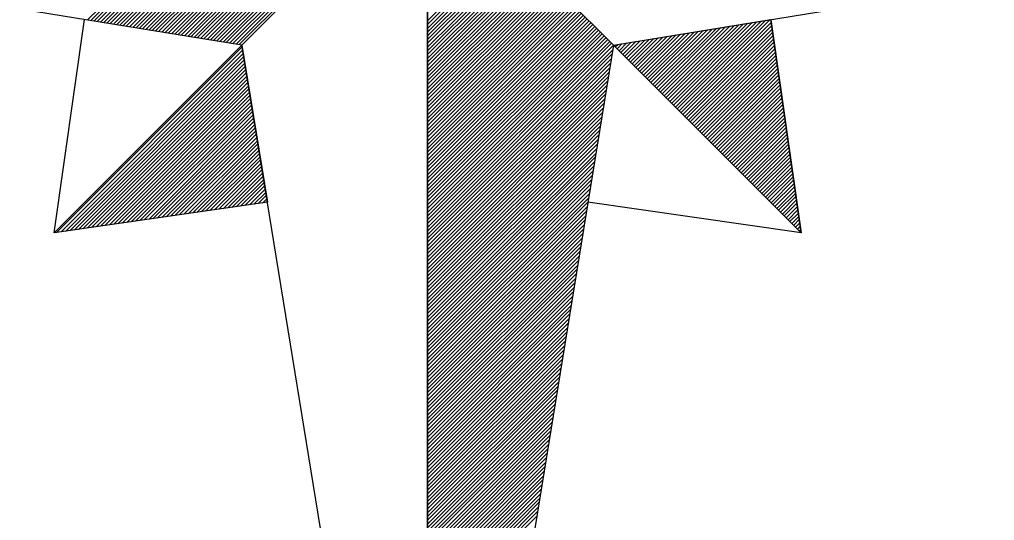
# Model space of a CAD drawing. Extents: x 576692 to 577659, y 273254 to 273799.
# Drawn here: x 576699.602 to 576704.303, y 273586.609 to 273589.024 of the extents above; entities that cross this region are included whole.
import ezdxf

# ---------------------------------------------------------------- set-up
doc = ezdxf.new("R2010")
doc.units = 0
doc.layers.add('RAMI_UZMR_####_####_#', color=7, linetype='Continuous')

msp = doc.modelspace()

# ---------------------------------------------------------------- linework, layer by layer
at = {"layer": 'RAMI_UZMR_####_####_#'}
for p, q in [((576700.6736, 273588.9004), (576695.1696, 273589.7964)), ((576699.9304, 273589.022), (576700.7048, 273589.7964)), ((576699.9456, 273589.0188), (576700.7232, 273589.7964)), ((576699.9608, 273589.0164), (576700.7408, 273589.7964)), ((576699.9768, 273589.014), (576700.7592, 273589.7964)), ((576699.992, 273589.0116), (576700.7768, 273589.7964)), ((576700.008, 273589.0092), (576700.7952, 273589.7964)), ((576700.0232, 273589.0068), (576700.8136, 273589.7964)), ((576700.0392, 273589.0044), (576700.832, 273589.7964)), ((576700.0544, 273589.0012), (576700.8496, 273589.7964)), ((576700.0704, 273588.9988), (576700.868, 273589.7964)), ((576700.0856, 273588.9964), (576700.8856, 273589.7964)), ((576700.1008, 273588.994), (576700.904, 273589.7964)), ((576700.1168, 273588.9916), (576700.9224, 273589.7964)), ((576700.132, 273588.9884), (576700.94, 273589.7964)), ((576700.148, 273588.986), (576700.9584, 273589.7964)), ((576700.164, 273588.9836), (576700.9768, 273589.7964)), ((576700.1792, 273588.9812), (576700.9944, 273589.7964)), ((576700.1944, 273588.9788), (576701.0128, 273589.7964)), ((576700.2104, 273588.9756), (576701.0304, 273589.7964)), ((576700.2256, 273588.9732), (576701.0488, 273589.7964)), ((576700.2416, 273588.9708), (576701.0672, 273589.7964)), ((576700.2568, 273588.9684), (576701.0848, 273589.7964)), ((576700.2728, 273588.966), (576701.1032, 273589.7964)), ((576700.288, 273588.9628), (576701.1208, 273589.7964)), ((576700.3032, 273588.9604), (576701.1392, 273589.7964)), ((576700.3192, 273588.958), (576701.1576, 273589.7964)), ((576700.3352, 273588.9556), (576701.1752, 273589.7964)), ((576700.3504, 273588.9532), (576701.1936, 273589.7964)), ((576700.3656, 273588.9508), (576701.212, 273589.7964)), ((576700.3816, 273588.9484), (576701.2296, 273589.7964)), ((576700.3968, 273588.9452), (576701.248, 273589.7964)), ((576700.4128, 273588.9428), (576701.2664, 273589.7964)), ((576700.428, 273588.9404), (576701.284, 273589.7964)), ((576700.444, 273588.938), (576701.3024, 273589.7964)), ((576700.4592, 273588.9356), (576701.3208, 273589.7964)), ((576700.4744, 273588.9324), (576701.3384, 273589.7964)), ((576700.4904, 273588.9308), (576701.3568, 273589.7964)), ((576700.5064, 273588.9276), (576701.3744, 273589.7964)), ((576700.5216, 273588.9252), (576701.3928, 273589.7964)), ((576700.5368, 273588.9228), (576701.4104, 273589.7964)), ((576700.5528, 273588.9204), (576701.4288, 273589.7964)), ((576700.568, 273588.918), (576701.4472, 273589.7964)), ((576700.584, 273588.9148), (576701.4648, 273589.7964)), ((576700.5992, 273588.9124), (576701.4832, 273589.7964)), ((576700.6152, 273588.91), (576701.5016, 273589.7964)), ((576700.6304, 273588.9076), (576701.5192, 273589.7964)), ((576700.6464, 273588.9052), (576701.5376, 273589.7964)), ((576700.6616, 273588.9028), (576701.556, 273589.7964)), ((576700.6736, 273588.9004), (576701.5696, 273589.7964)), ((576701.5696, 273589.7964), (576700.6736, 273588.9004)), ((576701.5696, 273589.7964), (576702.4656, 273588.9004)), ((576701.5696, 273583.3964), (576701.5696, 273589.7964)), ((576701.5696, 273589.7964), (576702.4656, 273588.9004)), ((576701.5696, 273589.7964), (576701.5696, 273583.3964)), ((576702.4656, 273588.9004), (576707.9696, 273589.7964)), ((576701.5696, 273589.018), (576701.9592, 273589.4076)), ((576701.5696, 273588.9996), (576701.9688, 273589.398)), ((576701.5696, 273588.9812), (576701.9776, 273589.3892)), ((576701.5696, 273588.9636), (576701.9864, 273589.3804)), ((576701.5696, 273588.9452), (576701.9952, 273589.3708)), ((576701.5696, 273588.9276), (576702.004, 273589.362)), ((576701.5696, 273588.9092), (576702.0136, 273589.3532)), ((576701.5696, 273588.8908), (576702.0224, 273589.3436)), ((576701.5696, 273588.8732), (576702.0312, 273589.3348)), ((576701.5696, 273588.8548), (576702.0408, 273589.326)), ((576701.5696, 273588.8364), (576702.0496, 273589.3164)), ((576701.5696, 273588.8188), (576702.0584, 273589.3076)), ((576701.5696, 273588.8004), (576702.068, 273589.2988)), ((576701.5696, 273588.782), (576702.0768, 273589.2892)), ((576701.5696, 273588.7644), (576702.0856, 273589.2804)), ((576701.5696, 273588.746), (576702.0952, 273589.2716)), ((576701.5696, 273588.7276), (576702.104, 273589.262)), ((576701.5696, 273588.71), (576702.1128, 273589.2532)), ((576701.5696, 273588.6916), (576702.1224, 273589.2444)), ((576701.5696, 273588.674), (576702.1312, 273589.2348)), ((576701.5696, 273588.6556), (576702.14, 273589.226)), ((576701.5696, 273588.638), (576702.1496, 273589.2172)), ((576701.5696, 273588.6196), (576702.1584, 273589.2076)), ((576701.5696, 273588.6012), (576702.1672, 273589.1988)), ((576701.5696, 273588.5836), (576702.1768, 273589.19)), ((576701.5696, 273588.5652), (576702.1856, 273589.1804)), ((576701.5696, 273588.5468), (576702.1944, 273589.1716)), ((576701.5696, 273588.5292), (576702.204, 273589.1628)), ((576701.5696, 273588.5108), (576702.2128, 273589.154)), ((576701.5696, 273588.4924), (576702.2216, 273589.1452)), ((576701.5696, 273588.4748), (576702.2312, 273589.1356)), ((576701.5696, 273588.4564), (576702.24, 273589.1268)), ((576701.5696, 273588.438), (576702.2488, 273589.1172)), ((576701.5696, 273588.4204), (576702.2576, 273589.1084)), ((576701.5696, 273588.402), (576702.2664, 273589.0996)), ((576701.5696, 273588.3844), (576702.276, 273589.09)), ((576701.5696, 273588.366), (576702.2848, 273589.0812)), ((576701.5696, 273588.3476), (576702.2936, 273589.0724)), ((576701.5696, 273588.33), (576702.3032, 273589.0628)), ((576701.5696, 273588.3116), (576702.312, 273589.054)), ((576699.7688, 273587.9956), (576699.916, 273589.0236)), ((576701.5696, 273588.294), (576702.3208, 273589.0452)), ((576701.5696, 273588.2756), (576702.3304, 273589.0364)), ((576701.5696, 273588.2572), (576702.3392, 273589.0268)), ((576701.5696, 273588.2396), (576702.348, 273589.018)), ((576701.5696, 273588.2212), (576702.3576, 273589.0092)), ((576702.4656, 273588.9004), (576703.224, 273589.0236)), ((576702.7368, 273588.6292), (576703.1136, 273589.006)), ((576702.7464, 273588.6204), (576703.1352, 273589.0092)), ((576702.7552, 273588.6108), (576703.1568, 273589.0132)), ((576702.764, 273588.602), (576703.1784, 273589.0164)), ((576702.7736, 273588.5932), (576703.2, 273589.0204)), ((576702.7824, 273588.5844), (576703.2216, 273589.0236)), ((576702.7912, 273588.5748), (576703.2256, 273589.0092)), ((576703.3704, 273587.9956), (576703.224, 273589.0236)), ((576703.224, 273589.0236), (576703.3704, 273587.9956)), ((576701.5696, 273588.2028), (576702.3664, 273588.9996)), ((576701.5696, 273588.1852), (576702.3752, 273588.9908)), ((576701.5696, 273588.1668), (576702.3848, 273588.982)), ((576701.5696, 273588.1492), (576702.3936, 273588.9724)), ((576701.5696, 273588.1308), (576702.4024, 273588.9636)), ((576702.6192, 273588.7468), (576702.8328, 273588.9604)), ((576702.628, 273588.738), (576702.8544, 273588.9636)), ((576702.6376, 273588.7292), (576702.876, 273588.9676)), ((576702.6464, 273588.7196), (576702.8976, 273588.9708)), ((576702.6552, 273588.7108), (576702.9192, 273588.974)), ((576702.6648, 273588.702), (576702.9408, 273588.978)), ((576702.6736, 273588.6924), (576702.9624, 273588.9812)), ((576702.6824, 273588.6836), (576702.984, 273588.9852)), ((576702.692, 273588.6748), (576703.0056, 273588.9884)), ((576702.7008, 273588.6652), (576703.0272, 273588.9916)), ((576702.7096, 273588.6564), (576703.0488, 273588.9956)), ((576702.7192, 273588.6476), (576703.0704, 273588.9988)), ((576702.728, 273588.638), (576703.092, 273589.0028)), ((576702.8008, 273588.566), (576703.228, 273588.994)), ((576702.8096, 273588.5572), (576703.2304, 273588.978)), ((576702.8184, 273588.5476), (576703.2328, 273588.962)), ((576701.5696, 273588.1124), (576702.412, 273588.9548)), ((576701.5696, 273588.094), (576702.4208, 273588.9452)), ((576701.5696, 273588.0764), (576702.4296, 273588.9364)), ((576701.5696, 273588.058), (576702.4392, 273588.9276)), ((576701.5696, 273588.0404), (576702.448, 273588.918)), ((576702.4928, 273588.8732), (576702.5304, 273588.9108)), ((576702.5016, 273588.8644), (576702.5512, 273588.9148)), ((576702.5112, 273588.8556), (576702.5736, 273588.918)), ((576702.52, 273588.8468), (576702.5944, 273588.9212)), ((576702.5288, 273588.838), (576702.6168, 273588.9252)), ((576702.5384, 273588.8284), (576702.6376, 273588.9284)), ((576702.5472, 273588.8196), (576702.66, 273588.9324)), ((576702.556, 273588.8108), (576702.6816, 273588.9356)), ((576702.5648, 273588.8012), (576702.7032, 273588.9388)), ((576702.5736, 273588.7924), (576702.7248, 273588.9428)), ((576702.5832, 273588.7836), (576702.7464, 273588.946)), ((576702.592, 273588.774), (576702.768, 273588.95)), ((576702.6008, 273588.7652), (576702.7896, 273588.9532)), ((576702.6104, 273588.7556), (576702.8112, 273588.9564)), ((576702.8272, 273588.5388), (576703.2344, 273588.946)), ((576702.836, 273588.53), (576703.2368, 273588.93)), ((576702.8456, 273588.5204), (576703.2392, 273588.9148)), ((576699.7688, 273587.9956), (576700.6736, 273588.9004)), ((576699.7688, 273587.9956), (576700.6736, 273588.9004)), ((576699.7808, 273587.9972), (576700.6752, 273588.8916)), ((576699.8024, 273588.0004), (576700.6776, 273588.8764)), ((576701.5696, 273583.3964), (576700.6736, 273588.9004)), ((576700.6736, 273588.9004), (576700.7976, 273588.1428)), ((576701.5696, 273588.022), (576702.4568, 273588.9092)), ((576702.4656, 273588.9004), (576701.5696, 273583.3964)), ((576701.5696, 273588.0044), (576702.4656, 273588.8996)), ((576701.5696, 273587.986), (576702.4624, 273588.878)), ((576703.3704, 273587.9956), (576702.4656, 273588.9004)), ((576702.4744, 273588.8916), (576702.4872, 273588.9036)), ((576702.484, 273588.8828), (576702.508, 273588.9076)), ((576702.8544, 273588.5116), (576703.2416, 273588.8988)), ((576702.864, 273588.5028), (576703.244, 273588.8828)), ((576702.8728, 273588.4932), (576703.2464, 273588.8668)), ((576699.8232, 273588.0028), (576700.6808, 273588.8604)), ((576699.844, 273588.006), (576700.6824, 273588.8444)), ((576699.8656, 273588.0092), (576700.6856, 273588.8292)), ((576701.5696, 273587.9676), (576702.4584, 273588.8572)), ((576701.5696, 273587.95), (576702.4552, 273588.8348)), ((576702.8816, 273588.4844), (576703.2488, 273588.8508)), ((576702.8912, 273588.4756), (576703.2504, 273588.8348)), ((576702.9, 273588.4668), (576703.2528, 273588.8196)), ((576699.8864, 273588.0124), (576700.688, 273588.814)), ((576699.908, 273588.0156), (576700.6904, 273588.798)), ((576699.9288, 273588.0188), (576700.6928, 273588.7828)), ((576701.5696, 273587.9316), (576702.452, 273588.8132)), ((576701.5696, 273587.9132), (576702.448, 273588.7916)), ((576701.5696, 273587.8956), (576702.4448, 273588.77)), ((576702.9088, 273588.4572), (576703.2552, 273588.8036)), ((576702.9184, 273588.4484), (576703.2576, 273588.7876)), ((576702.9272, 273588.4396), (576703.26, 273588.7724)), ((576699.9496, 273588.0212), (576700.6952, 273588.7668)), ((576699.9712, 273588.0244), (576700.6984, 273588.7516)), ((576699.992, 273588.0276), (576700.7008, 273588.7356)), ((576701.5696, 273587.8772), (576702.4408, 273588.7484)), ((576701.5696, 273587.8588), (576702.4376, 273588.7268)), ((576702.936, 273588.43), (576703.2616, 273588.7564)), ((576702.9448, 273588.4212), (576703.264, 273588.7404)), ((576702.9544, 273588.4124), (576703.2664, 273588.7244)), ((576700.0136, 273588.0308), (576700.7032, 273588.7204)), ((576700.0344, 273588.0332), (576700.7056, 273588.7044)), ((576700.0552, 273588.0364), (576700.708, 273588.6892)), ((576701.5696, 273587.8412), (576702.4344, 273588.7052)), ((576701.5696, 273587.8228), (576702.4304, 273588.6836)), ((576702.9632, 273588.4028), (576703.2688, 273588.7084)), ((576702.972, 273588.394), (576703.2712, 273588.6924)), ((576702.9816, 273588.3852), (576703.2736, 273588.6764)), ((576700.0768, 273588.0396), (576700.7104, 273588.6732)), ((576700.0976, 273588.0428), (576700.7128, 273588.658)), ((576700.1192, 273588.0452), (576700.716, 273588.6428)), ((576701.5696, 273587.8044), (576702.4264, 273588.662)), ((576701.5696, 273587.7868), (576702.4232, 273588.6404)), ((576702.9904, 273588.3756), (576703.276, 273588.6612)), ((576702.9992, 273588.3668), (576703.2776, 273588.6452)), ((576703.0088, 273588.358), (576703.28, 273588.6292)), ((576700.14, 273588.0484), (576700.7184, 273588.6268)), ((576700.1608, 273588.0516), (576700.7208, 273588.6108)), ((576700.1824, 273588.0548), (576700.7232, 273588.5956)), ((576701.5696, 273587.7692), (576702.42, 273588.6188)), ((576701.5696, 273587.7508), (576702.4168, 273588.5972)), ((576703.0176, 273588.3484), (576703.2824, 273588.614)), ((576703.0264, 273588.3396), (576703.2848, 273588.598)), ((576703.036, 273588.3308), (576703.2872, 273588.582)), ((576700.2032, 273588.058), (576700.7256, 273588.5804)), ((576700.2248, 273588.0604), (576700.7288, 273588.5644)), ((576700.2456, 273588.0636), (576700.7312, 273588.5492)), ((576701.5696, 273587.7324), (576702.4128, 273588.5756)), ((576701.5696, 273587.714), (576702.4096, 273588.554)), ((576703.0448, 273588.3212), (576703.2896, 273588.566)), ((576703.0536, 273588.3124), (576703.2912, 273588.55)), ((576700.2664, 273588.0668), (576700.7336, 273588.5332)), ((576700.288, 273588.07), (576700.736, 273588.518)), ((576700.3088, 273588.0732), (576700.7384, 273588.502)), ((576701.5696, 273587.6964), (576702.4056, 273588.5324)), ((576701.5696, 273587.678), (576702.4024, 273588.5108)), ((576701.5696, 273587.6604), (576702.3984, 273588.4892)), ((576703.0632, 273588.3036), (576703.2936, 273588.534)), ((576703.072, 273588.294), (576703.296, 273588.5188)), ((576703.0808, 273588.2852), (576703.2984, 273588.5028)), ((576700.3304, 273588.0756), (576700.7408, 273588.4868)), ((576700.3512, 273588.0788), (576700.7432, 273588.4716)), ((576700.372, 273588.082), (576700.7464, 273588.4556)), ((576701.5696, 273587.642), (576702.3952, 273588.4676)), ((576701.5696, 273587.6236), (576702.392, 273588.446)), ((576703.0896, 273588.2764), (576703.3008, 273588.4868)), ((576703.0992, 273588.2668), (576703.3032, 273588.4708)), ((576703.108, 273588.258), (576703.3048, 273588.4548)), ((576700.3936, 273588.0852), (576700.7488, 273588.4396)), ((576700.4144, 273588.0876), (576700.7512, 273588.4244)), ((576700.436, 273588.0908), (576700.7536, 273588.4092)), ((576701.5696, 273587.606), (576702.388, 273588.4244)), ((576701.5696, 273587.5876), (576702.3848, 273588.4028)), ((576703.1168, 273588.2492), (576703.3072, 273588.4396)), ((576703.1264, 273588.2396), (576703.3096, 273588.4236)), ((576703.1352, 273588.2308), (576703.312, 273588.4076)), ((576700.4568, 273588.094), (576700.756, 273588.3932)), ((576700.4776, 273588.0972), (576700.7592, 273588.378)), ((576700.4992, 273588.1004), (576700.7616, 273588.362)), ((576700.52, 273588.1028), (576700.764, 273588.3468)), ((576701.5696, 273587.5692), (576702.3816, 273588.3804)), ((576701.5696, 273587.5516), (576702.3776, 273588.3596)), ((576703.1448, 273588.222), (576703.3144, 273588.3916)), ((576703.1536, 273588.2132), (576703.316, 273588.3756)), ((576703.1624, 273588.2044), (576703.3192, 273588.3604)), ((576700.5416, 273588.106), (576700.7664, 273588.3308)), ((576700.5624, 273588.1092), (576700.7688, 273588.3156)), ((576700.5832, 273588.1116), (576700.772, 273588.3004)), ((576701.5696, 273587.5332), (576702.3744, 273588.3372)), ((576701.5696, 273587.5156), (576702.3704, 273588.3164)), ((576703.172, 273588.1948), (576703.3208, 273588.3444)), ((576703.1808, 273588.186), (576703.3232, 273588.3284)), ((576703.1896, 273588.1772), (576703.3256, 273588.3124)), ((576700.6048, 273588.1148), (576700.7744, 273588.2844)), ((576700.6256, 273588.118), (576700.7768, 273588.2684)), ((576700.6472, 273588.1212), (576700.7792, 273588.2532)), ((576701.5696, 273587.4972), (576702.3672, 273588.2948)), ((576701.5696, 273587.4788), (576702.364, 273588.2732)), ((576703.1984, 273588.1676), (576703.328, 273588.2972)), ((576703.2072, 273588.1588), (576703.3304, 273588.2812)), ((576703.2168, 273588.15), (576703.332, 273588.2652)), ((576700.668, 273588.1244), (576700.7816, 273588.238)), ((576700.6888, 273588.1276), (576700.784, 273588.222)), ((576700.7104, 273588.13), (576700.7864, 273588.2068)), ((576701.5696, 273587.4612), (576702.36, 273588.2516)), ((576701.5696, 273587.4428), (576702.356, 273588.23)), ((576701.5696, 273587.4244), (576702.3528, 273588.2076)), ((576703.2256, 273588.1404), (576703.3344, 273588.2492)), ((576703.2344, 273588.1316), (576703.3368, 273588.2332)), ((576703.244, 273588.1228), (576703.3392, 273588.2172)), ((576700.7312, 273588.1332), (576700.7896, 273588.1908)), ((576700.7528, 273588.1364), (576700.792, 273588.1756)), ((576700.7736, 273588.1388), (576700.7944, 273588.1596)), ((576701.5696, 273587.4068), (576702.3496, 273588.186)), ((576701.5696, 273587.3884), (576702.3464, 273588.1644)), ((576703.2528, 273588.1132), (576703.3416, 273588.2012)), ((576703.2616, 273588.1044), (576703.3432, 273588.186)), ((576703.2712, 273588.0956), (576703.3456, 273588.17)), ((576700.7976, 273588.1428), (576699.7688, 273587.9956)), ((576700.7976, 273588.1428), (576699.7688, 273587.9956)), ((576700.7944, 273588.142), (576700.7968, 273588.1444)), ((576701.5696, 273587.3708), (576702.3424, 273588.1428)), ((576701.5696, 273587.3524), (576702.3392, 273588.1212)), ((576703.3704, 273587.9956), (576702.3424, 273588.1428)), ((576703.28, 273588.086), (576703.348, 273588.154)), ((576703.2888, 273588.0772), (576703.3504, 273588.1388)), ((576703.2984, 273588.0684), (576703.3528, 273588.1228)), ((576701.5696, 273587.334), (576702.3352, 273588.0996)), ((576701.5696, 273587.3164), (576702.332, 273588.078)), ((576703.3072, 273588.0588), (576703.3544, 273588.1068)), ((576703.316, 273588.05), (576703.3576, 273588.0908)), ((576703.3256, 273588.0412), (576703.3592, 273588.0748)), ((576701.5696, 273587.298), (576702.328, 273588.0564)), ((576701.5696, 273587.2796), (576702.3248, 273588.0348)), ((576703.3344, 273588.0316), (576703.3616, 273588.0596)), ((576703.3432, 273588.0228), (576703.364, 273588.0436)), ((576703.3528, 273588.014), (576703.3664, 273588.0276)), ((576701.5696, 273587.262), (576702.3216, 273588.0132)), ((576701.5696, 273587.2436), (576702.3176, 273587.9916)), ((576703.3616, 273588.0044), (576703.3688, 273588.0116)), ((576703.3704, 273587.9956), (576703.3704, 273587.9956)), ((576701.5696, 273587.2252), (576702.3144, 273587.97)), ((576701.5696, 273587.2076), (576702.3112, 273587.9484)), ((576701.5696, 273587.1892), (576702.3072, 273587.9268)), ((576701.5696, 273587.1708), (576702.304, 273587.9052)), ((576701.5696, 273587.1532), (576702.3, 273587.8836)), ((576701.5696, 273587.1356), (576702.2968, 273587.862)), ((576701.5696, 273587.1172), (576702.2936, 273587.8404)), ((576701.5696, 273587.0988), (576702.2896, 273587.8188)), ((576701.5696, 273587.0812), (576702.2856, 273587.7972)), ((576701.5696, 273587.0628), (576702.2824, 273587.7756)), ((576701.5696, 273587.0444), (576702.2792, 273587.754)), ((576701.5696, 273587.0268), (576702.276, 273587.7324)), ((576701.5696, 273587.0084), (576702.272, 273587.7108)), ((576701.5696, 273586.99), (576702.2688, 273587.6892)), ((576701.5696, 273586.9724), (576702.2648, 273587.6676)), ((576701.5696, 273586.954), (576702.2616, 273587.646)), ((576701.5696, 273586.9356), (576702.2576, 273587.6244)), ((576701.5696, 273586.918), (576702.2544, 273587.6028)), ((576701.5696, 273586.8996), (576702.2512, 273587.5804)), ((576701.5696, 273586.882), (576702.2472, 273587.5596)), ((576701.5696, 273586.8636), (576702.244, 273587.5372)), ((576701.5696, 273586.8452), (576702.2408, 273587.5164)), ((576701.5696, 273586.8276), (576702.2368, 273587.4948)), ((576701.5696, 273586.8092), (576702.2336, 273587.4732)), ((576701.5696, 273586.7908), (576702.2296, 273587.4516)), ((576701.5696, 273586.7732), (576702.2264, 273587.43)), ((576701.5696, 273586.7548), (576702.2232, 273587.4076)), ((576701.5696, 273586.7372), (576702.2192, 273587.386)), ((576701.5696, 273586.7188), (576702.2152, 273587.3644)), ((576701.5696, 273586.7004), (576702.212, 273587.3428)), ((576701.5696, 273586.6828), (576702.2088, 273587.3212)), ((576701.5696, 273586.6644), (576702.2056, 273587.2996)), ((576701.5696, 273586.646), (576702.2016, 273587.278)), ((576701.5696, 273586.6284), (576702.1984, 273587.2564)), ((576701.5696, 273586.61), (576702.1944, 273587.2348)), ((576701.5696, 273586.5916), (576702.1912, 273587.2132)), ((576701.5696, 273586.574), (576702.1872, 273587.1916)), ((576701.5696, 273586.5556), (576702.184, 273587.17)), ((576701.5696, 273586.5372), (576702.1808, 273587.1484)), ((576701.5696, 273586.5196), (576702.1768, 273587.1268)), ((576701.5696, 273586.502), (576702.1736, 273587.1052)), ((576701.5696, 273586.4836), (576702.1704, 273587.0836)), ((576701.5696, 273586.4652), (576702.1664, 273587.062)), ((576701.5696, 273586.4476), (576702.1632, 273587.0404)), ((576701.5696, 273586.4292), (576702.1592, 273587.0188)), ((576701.5696, 273586.4108), (576702.156, 273586.9972)), ((576701.5696, 273586.3932), (576702.1528, 273586.9756)), ((576701.5696, 273586.3748), (576702.1488, 273586.954)), ((576701.5696, 273586.3564), (576702.1448, 273586.9324)), ((576701.5696, 273586.3388), (576702.1416, 273586.9108)), ((576701.5696, 273586.3204), (576702.1384, 273586.8892)), ((576701.5696, 273586.302), (576702.1352, 273586.8676)), ((576701.5696, 273586.2844), (576702.1312, 273586.846)), ((576701.5696, 273586.266), (576702.128, 273586.8244)), ((576701.5696, 273586.2484), (576702.124, 273586.8028)), ((576701.5696, 273586.23), (576702.1208, 273586.7804)), ((576701.5696, 273586.2116), (576702.1168, 273586.7596)), ((576701.5696, 273586.194), (576702.1136, 273586.7372)), ((576701.5696, 273586.1756), (576702.1104, 273586.7164)), ((576701.5696, 273586.1572), (576702.1064, 273586.6948)), ((576701.5696, 273586.1396), (576702.1032, 273586.6732)), ((576701.5696, 273586.1212), (576702.1, 273586.6516)), ((576701.5696, 273586.1036), (576702.096, 273586.63))]:
    msp.add_line(p, q, dxfattribs=at)

doc.saveas('drawing.dxf')
